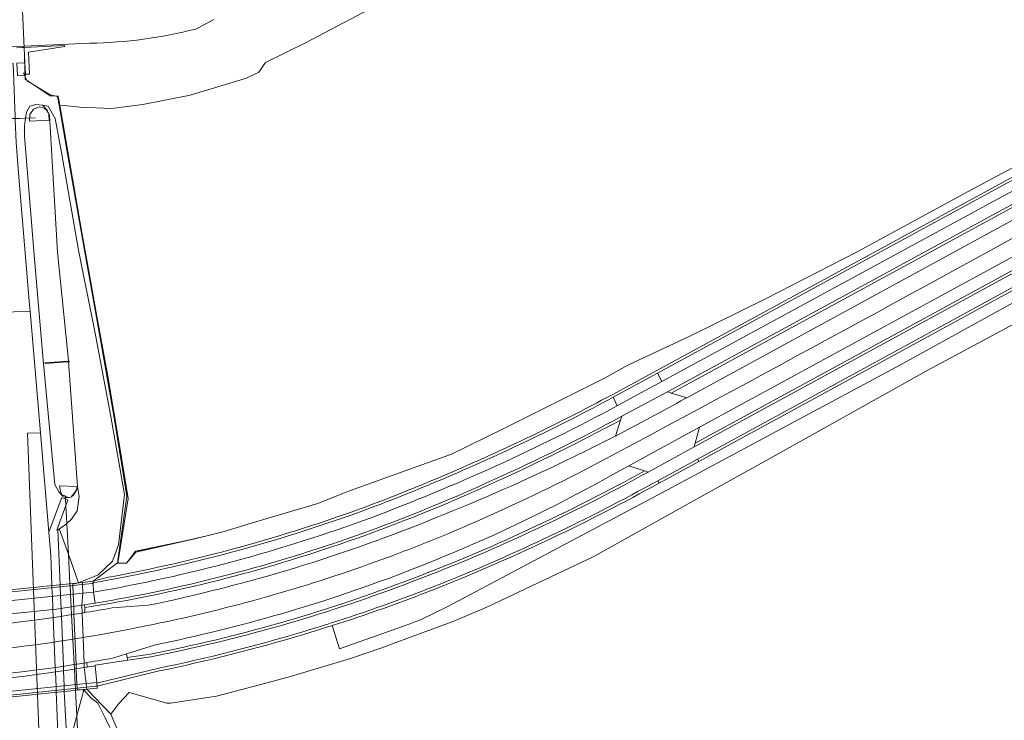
# Model space of a CAD drawing. Header units: metres. Extents: x 197700 to 204338, y 317132 to 325229.
# Tile 458 of 656: x 201356 to 201535, y 319114 to 319241. Entities that reach past the tile are written whole.
import ezdxf

# ---------------------------------------------------------------- set-up
doc = ezdxf.new("R2010")
doc.units = ezdxf.units.M
doc.linetypes.add('IE-TERREINAFSCHEIDING', pattern=[10, 8, -2])
for name, color, linetype, lineweight in [('B-WE-FV-GELEIDING_WILDRASTER-G', 80, 'Continuous', 18), ('B-WE-GK-BESCHOEIING-G', 130, 'GK-BESCHOEIING', 35), ('B-WE-GR-BOUWLAND-GV', 80, 'Continuous', 13), ('B-WE-GR-GRAS-GV', 60, 'Continuous', 13), ('B-WE-IE-TERREINAFSCHEIDING-G', 210, 'IE-TERREINAFSCHEIDING', 18), ('B-WE-IE-TERREINAFSCHEIDING_KUNSTMATIG_HEKWERK-G', 20, 'IE-TERREINAFSCHEIDING-KUNSTMATIG', 18), ('B-WE-IE-TERREINAFSCHEIDING_KUNSTMATIG_MUUR-GV', 90, 'Continuous', 18), ('B-WE-KW-KUNSTWERK_DEK-GV', 170, 'Continuous', 18), ('B-WE-KW-KUNSTWERK_DUIKER-G', 170, 'Continuous', 18), ('B-WE-KW-KUNSTWERK_LANDHOOFD-GV', 170, 'Continuous', 18), ('B-WE-OG-TERREIN_CULTUURSCHEIDING-GV', 7, 'Continuous', 18), ('B-WE-OG-WATER_GREPPEL-GV', 160, 'Continuous', 18), ('B-WE-OG-WEG-GV', 7, 'Continuous', 18), ('B-WE-VH-ONVERHARD-GV', 252, 'Continuous', 18), ('B-WE-VH-VERHARDING_ASFALT-GV', 252, 'Continuous', 18), ('B-WE-VH-VERHARDING_BETON-GV', 252, 'Continuous', 18), ('B-WE-VH-VERHARDING_BETONSTRAATSTEEN-GV', 252, 'Continuous', 18), ('B-WE-VH-VERHARDING_GRASBETONSTEEN-GV', 70, 'Continuous', 18), ('B-WE-VH-VERHARDING_HALFVERHARDING-GV', 252, 'Continuous', 18), ('B-WE-VH-VERHARDING_TEGEL-GV', 252, 'Continuous', 18)]:
    doc.layers.add(name, color=color, linetype=linetype, lineweight=lineweight)
doc.linetypes.add('GK-BESCHOEIING', pattern='A,30,-5,[1,NLCS.SHX,S=1,R=0,X=0,Y=0],-5', length=40)
doc.linetypes.add('IE-TERREINAFSCHEIDING-KUNSTMATIG', pattern='A,4,[82,NLCS.SHX,S=0.75,R=90,X=0,Y=0],4,-2', length=10)

msp = doc.modelspace()

# ---------------------------------------------------------------- linework, layer by layer
at = {"layer": 'B-WE-FV-GELEIDING_WILDRASTER-G'}
for points in [[(201356.803, 319230.656), (201356.633, 319231.058)], [(201362.807, 319226.784), (201361.462, 319227.075), (201357.325, 319229.64), (201356.83, 319230.592), (201356.803, 319230.656)], [(201362.807, 319226.784), (201363.091, 319225.177)], [(201363.091, 319225.177), (201364.583, 319216.73), (201367.767, 319198.512), (201370.344, 319184.342), (201373.073, 319168.843), (201375.418, 319154.245), (201373.731, 319142.159)], [(201373.731, 319142.159), (201369.283, 319138.814)], [(201375.133, 319108.545), (201374.338, 319110.479), (201372.494, 319114.685)]]:
    msp.add_lwpolyline(points, dxfattribs=at)
at = {"layer": 'B-WE-GK-BESCHOEIING-G'}
msp.add_lwpolyline([(201360.506, 319178.387), (201362.224, 319178.502), (201363.831, 319178.609), (201364.822, 319178.675), (201365.02, 319178.688)], dxfattribs=at)
at = {"layer": 'B-WE-GR-BOUWLAND-GV'}
msp.add_lwpolyline([(201573.028, 319205.135), (201520.832, 319177.092), (201491.614, 319160.823), (201478.276, 319153.396), (201460.198, 319143.33), (201440.852, 319134.174), (201434.752, 319131.607), (201426.719, 319128.643), (201421.51, 319126.703), (201415.984, 319124.812), (201410.575, 319123.173), (201405.11, 319121.549), (201399.46, 319120.015), (201391.689, 319117.988), (201383.325, 319116.697), (201382.665, 319116.684), (201378.159, 319117.948), (201375.846, 319118.623), (201373.948, 319116.639), (201372.494, 319114.685), (201374.338, 319110.479)], dxfattribs=at)
at = {"layer": 'B-WE-GR-GRAS-GV'}
for points in [[(201355.413, 319235.617), (201356.436, 319235.664), (201356.775, 319235.679), (201364.087, 319236.01), (201364.128, 319235.842), (201357.577, 319234.789), (201357.761, 319230.847), (201357.055, 319230.809), (201356.994, 319230.805), (201357, 319230.668), (201356.803, 319230.656), (201356.83, 319230.592), (201357.325, 319229.64), (201361.462, 319227.075), (201362.807, 319226.784), (201363.091, 319225.177), (201364.046, 319225.162), (201366.882, 319224.807), (201372.6, 319224.604), (201378.28, 319225.291), (201386.907, 319227.004), (201397.112, 319230.085), (201399.337, 319231.181), (201400.561, 319232.926), (201407.953, 319236.581), (201422.79, 319244.456)], [(201422.79, 319244.456), (201407.953, 319236.581), (201400.561, 319232.926), (201399.337, 319231.181), (201397.112, 319230.085), (201386.907, 319227.004), (201378.28, 319225.291), (201372.6, 319224.604), (201366.882, 319224.807), (201364.046, 319225.162), (201363.091, 319225.177), (201364.583, 319216.73), (201367.767, 319198.512), (201370.344, 319184.342), (201373.073, 319168.843), (201375.418, 319154.245), (201373.731, 319142.159), (201375.355, 319142.09), (201377.004, 319144.284), (201387.745, 319146.506), (201393.103, 319147.874), (201398.233, 319149.416), (201404.334, 319151.224), (201410.053, 319152.945), (201415.348, 319155.031), (201421.238, 319157.154), (201434.367, 319161.911), (201443.588, 319166.411), (201462.099, 319175.646), (201466.38, 319178.037), (201477.584, 319183.311), (201491.468, 319190.118), (201507.996, 319198.604), (201528.105, 319209.557), (201551.891, 319222.241)], [(201391.212, 319240.72), (201387.919, 319239.007)], [(201368.775, 319236.437), (201356.745, 319235.893), (201344.559, 319235.342)]]:
    msp.add_lwpolyline(points, dxfattribs=at)
msp.add_lwpolyline([(201387.919, 319239.007, -0.0576943), (201368.775, 319236.437)], format="xyb", dxfattribs=at)
at = {"layer": 'B-WE-IE-TERREINAFSCHEIDING-G'}
for points in [[(201383.156, 319145.517), (201390.701, 319147.251)], [(201377.013, 319144.126), (201378.614, 319144.598)]]:
    msp.add_lwpolyline(points, dxfattribs=at)
at = {"layer": 'B-WE-IE-TERREINAFSCHEIDING_KUNSTMATIG_HEKWERK-G'}
for points in [[(201507.996, 319198.604), (201528.105, 319209.557), (201551.891, 319222.241), (201573.657, 319234.24), (201612.646, 319255.309), (201617.758, 319257.971), (201619.029, 319259.199), (201619.358, 319260.737)], [(201422.79, 319244.456), (201407.953, 319236.581)], [(201407.953, 319236.581), (201400.561, 319232.926)], [(201356.745, 319235.893), (201356.967, 319229.914), (201361.495, 319226.896), (201362.933, 319226.824), (201363.22, 319225.175)], [(201400.561, 319232.926), (201399.337, 319231.181)], [(201399.337, 319231.181), (201397.112, 319230.085)], [(201397.112, 319230.085), (201386.907, 319227.004)], [(201386.907, 319227.004), (201378.28, 319225.291)], [(201364.046, 319225.162), (201363.22, 319225.175)], [(201363.22, 319225.175), (201367.238, 319202.098), (201368.803, 319193.386), (201369.812, 319187.608), (201371.931, 319176.059), (201373.849, 319164.89), (201375.663, 319153.859), (201373.764, 319142.114)], [(201378.28, 319225.291), (201372.6, 319224.604)], [(201366.882, 319224.807), (201364.046, 319225.162)], [(201372.6, 319224.604), (201366.882, 319224.807)], [(201491.468, 319190.118), (201507.996, 319198.604)], [(201491.468, 319190.118), (201477.584, 319183.311)], [(201477.584, 319183.311), (201466.38, 319178.037)], [(201462.099, 319175.646), (201466.38, 319178.037)], [(201443.588, 319166.411), (201462.099, 319175.646)], [(201434.367, 319161.911), (201443.588, 319166.411)], [(201373.764, 319142.114), (201375.355, 319142.09), (201377.013, 319144.126), (201387.745, 319146.506), (201393.103, 319147.874), (201398.233, 319149.416), (201404.334, 319151.224), (201410.053, 319152.945), (201415.348, 319155.031), (201421.238, 319157.154), (201434.367, 319161.911)], [(201383.156, 319145.517), (201378.614, 319144.598)], [(201372.494, 319114.685), (201373.948, 319116.639), (201375.846, 319118.623), (201378.159, 319117.948), (201382.665, 319116.684), (201383.325, 319116.697), (201391.689, 319117.988), (201399.46, 319120.015), (201405.11, 319121.549), (201410.575, 319123.173), (201415.984, 319124.812), (201421.51, 319126.703), (201426.719, 319128.643), (201434.752, 319131.607), (201440.852, 319134.174)]]:
    msp.add_lwpolyline(points, dxfattribs=at)
at = {"layer": 'B-WE-IE-TERREINAFSCHEIDING_KUNSTMATIG_MUUR-GV'}
for points in [[(201355.447, 319232.812), (201356.901, 319232.864), (201356.994, 319230.805), (201357.055, 319230.809), (201357.761, 319230.847), (201357.577, 319234.789), (201364.128, 319235.842), (201364.087, 319236.01), (201356.775, 319235.679), (201356.436, 319235.664), (201355.413, 319235.617)], [(201364.895, 319108.944), (201366.334, 319114.415), (201367.572, 319119.126), (201367.311, 319119.139), (201366.379, 319119.183), (201366.368, 319119.453), (201366.342, 319120.086), (201366.223, 319122.94), (201366.189, 319123.755), (201365.808, 319132.877), (201365.753, 319134.205), (201365.659, 319136.463), (201365.589, 319138.119), (201365.582, 319138.309), (201366.653, 319138.523), (201364.791, 319143.732), (201363.182, 319148.235), (201362.982, 319148.225), (201362.902, 319148.14), (201363.295, 319138.179), (201363.306, 319137.882), (201363.371, 319136.229), (201363.464, 319133.871), (201363.518, 319132.508), (201363.877, 319123.4), (201363.909, 319122.59), (201364.017, 319119.847), (201364.042, 319119.215), (201364.058, 319118.805), (201364.144, 319116.627), (201364.588, 319108.933)]]:
    msp.add_lwpolyline(points, dxfattribs=at)
for points in [[(201332.209, 319135.018), (201332.224, 319134.748), (201332.232, 319134.598), (201367.384, 319138.235), (201367.381, 319138.385), (201367.376, 319138.619), (201352.359, 319137.081)], [(201369.297, 319138.433), (201369.294, 319138.523), (201369.283, 319138.814), (201367.376, 319138.619), (201367.381, 319138.385), (201367.384, 319138.235), (201369.047, 319138.407), (201369.291, 319138.432)], [(201368.088, 319119.621), (201368.104, 319119.472), (201368.127, 319119.247), (201370.032, 319119.444), (201370.008, 319119.822), (201369.713, 319119.791)], [(201368.088, 319119.621), (201332.946, 319115.947), (201332.946, 319115.796), (201332.947, 319115.618), (201368.127, 319119.247), (201368.104, 319119.472)]]:
    msp.add_lwpolyline(points, close=True, dxfattribs=at)
at = {"layer": 'B-WE-KW-KUNSTWERK_DEK-GV'}
for points in [[(201355.447, 319232.812), (201356.901, 319232.864), (201356.536, 319240.996), (201356.301, 319246.248), (201356.202, 319248.453), (201356.163, 319249.319), (201355.991, 319253.153), (201355.868, 319255.894)], [(201332.947, 319115.618), (201368.127, 319119.247), (201368.104, 319119.472), (201368.088, 319119.621), (201368.02, 319120.285), (201367.681, 319123.153), (201367.64, 319123.991), (201367.46, 319128.586), (201367.459, 319128.605), (201367.284, 319133.062), (201367.228, 319134.475), (201367.417, 319136.643), (201367.384, 319138.235), (201367.381, 319138.385), (201367.376, 319138.619), (201352.359, 319137.081)]]:
    msp.add_lwpolyline(points, dxfattribs=at)
at = {"layer": 'B-WE-KW-KUNSTWERK_DUIKER-G'}
for points in [[(201358.787, 319222.911), (201357.016, 319222.843), (201355.946, 319222.803), (201355.136, 319222.772), (201354.688, 319222.754), (201351.337, 319222.627), (201348.01, 319222.5), (201347.498, 319222.48), (201345.057, 319222.387), (201342.609, 319222.293), (201342.2, 319222.278), (201338.856, 319222.15), (201335.483, 319222.021), (201335.068, 319222.005), (201334.226, 319221.973), (201331.723, 319221.878), (201329.716, 319221.801)], [(201367.25, 319096.999), (201367.198, 319097.989), (201367.193, 319098.082), (201367.001, 319101.736), (201366.831, 319104.955), (201366.334, 319114.415), (201366.092, 319119.014), (201366.07, 319119.422), (201366.037, 319120.055), (201365.888, 319122.889), (201365.845, 319123.704), (201365.366, 319132.806), (201365.296, 319134.138), (201365.176, 319136.414), (201365.089, 319138.067), (201365.074, 319138.361), (201364.791, 319143.732), (201364.499, 319149.292), (201364.328, 319152.54), (201364.265, 319153.737), (201364.248, 319154.048), (201364.232, 319154.36)]]:
    msp.add_lwpolyline(points, dxfattribs=at)
at = {"layer": 'B-WE-KW-KUNSTWERK_LANDHOOFD-GV'}
msp.add_lwpolyline([(201368.104, 319119.472), (201368.088, 319119.621), (201368.02, 319120.285), (201367.681, 319123.153), (201367.64, 319123.991), (201367.46, 319128.586), (201367.459, 319128.605), (201367.284, 319133.062), (201367.228, 319134.475), (201367.417, 319136.643), (201367.384, 319138.235), (201367.381, 319138.385), (201367.376, 319138.619), (201366.653, 319138.523), (201365.582, 319138.309), (201365.589, 319138.119), (201365.659, 319136.463), (201365.753, 319134.205), (201365.808, 319132.877), (201366.189, 319123.755), (201366.223, 319122.94), (201366.342, 319120.086), (201366.368, 319119.453), (201366.379, 319119.183), (201367.311, 319119.139), (201367.572, 319119.126), (201368.127, 319119.247)], close=True, dxfattribs=at)
at = {"layer": 'B-WE-OG-TERREIN_CULTUURSCHEIDING-GV'}
for points in [[(201625.066, 319259.613), (201619.358, 319260.737), (201619.029, 319259.199), (201617.758, 319257.971), (201612.646, 319255.309), (201573.657, 319234.24), (201551.891, 319222.241), (201528.105, 319209.557), (201507.996, 319198.604), (201491.468, 319190.118), (201477.584, 319183.311), (201466.38, 319178.037), (201462.099, 319175.646), (201443.588, 319166.411)], [(201566.164, 319223.506), (201473.549, 319173.176), (201474.223, 319172.973), (201566.403, 319223.067), (201576.213, 319229.095), (201588.82, 319236.276), (201595.867, 319240.112), (201615.371, 319250.314)], [(201463.512, 319172.668), (201471.594, 319177.057), (201574.4, 319232.912), (201588.056, 319240.686)], [(201588.056, 319240.686), (201574.4, 319232.912), (201471.594, 319177.057), (201463.512, 319172.668)], [(201463.684, 319172.199), (201471.766, 319176.588), (201574.572, 319232.443), (201588.228, 319240.217)], [(201582.344, 319214.984), (201560.36, 319202.632), (201515.837, 319178.077), (201472.659, 319154.942), (201433.676, 319134.269), (201428.695, 319131.831), (201425.432, 319130.598), (201414.007, 319126.56), (201412.665, 319130.772), (201407.476, 319129.176)], [(201414.007, 319126.56), (201425.432, 319130.598), (201428.695, 319131.831), (201433.676, 319134.269), (201472.659, 319154.942), (201515.837, 319178.077), (201560.36, 319202.632), (201582.344, 319214.984), (201571.325, 319209.463), (201559.253, 319203.843)], [(201381.294, 319122.555), (201370.008, 319119.822), (201370.032, 319119.444), (201368.127, 319119.247), (201372.494, 319114.685), (201373.948, 319116.639), (201375.846, 319118.623), (201378.159, 319117.948), (201382.665, 319116.684), (201383.325, 319116.697), (201391.689, 319117.988), (201399.46, 319120.015), (201405.11, 319121.549), (201410.575, 319123.173), (201415.984, 319124.812), (201421.51, 319126.703), (201426.719, 319128.643), (201434.752, 319131.607), (201440.852, 319134.174), (201460.198, 319143.33), (201478.276, 319153.396), (201491.614, 319160.823), (201520.832, 319177.092), (201573.028, 319205.135)], [(201548.566, 319201.965), (201478.573, 319163.866), (201478.385, 319163.194), (201548.805, 319201.526)], [(201550.398, 319199.298), (201479.222, 319160.544), (201472.022, 319156.624), (201470.846, 319155.983)], [(201550.159, 319199.737), (201478.977, 319160.976), (201479.222, 319160.544), (201550.398, 319199.298)], [(201465.051, 319168.064), (201465.28, 319168.754)], [(201443.588, 319166.411), (201434.367, 319161.911), (201421.238, 319157.154), (201415.348, 319155.031), (201410.053, 319152.945), (201404.334, 319151.224), (201398.233, 319149.416), (201393.103, 319147.874), (201387.745, 319146.506), (201377.004, 319144.284), (201375.355, 319142.09), (201373.731, 319142.159), (201369.283, 319138.814), (201372.08, 319139.549)], [(201470.048, 319158.644), (201469.396, 319158.85)], [(201470.846, 319155.983), (201472.022, 319156.624), (201471.777, 319157.055), (201470.664, 319156.449)], [(201372.08, 319139.549), (201369.283, 319138.814), (201369.294, 319138.523), (201370.264, 319138.709)], [(201369.651, 319134.854), (201368.043, 319134.603), (201367.741, 319134.555), (201367.759, 319134.04)], [(201407.476, 319129.176), (201412.665, 319130.772)], [(201412.665, 319130.772), (201414.007, 319126.56)], [(201379.683, 319125.621), (201375.461, 319124.98), (201375.557, 319124.49), (201379.779, 319125.13)], [(201381.193, 319123.045), (201369.977, 319120.328)], [(201369.977, 319120.328), (201370.008, 319119.822), (201381.294, 319122.555)]]:
    msp.add_lwpolyline(points, dxfattribs=at)
for points in [[(201432.266, 319157.714, 0.0232168), (201463.512, 319172.668)], [(201463.512, 319172.668, -0.0232168), (201432.266, 319157.714)], [(201432.438, 319157.245, 0.023244), (201463.684, 319172.199)], [(201465.28, 319168.754, -0.0177647), (201442.214, 319157.356)], [(201442.424, 319156.902, 0.017424), (201465.051, 319168.064)], [(201442.214, 319157.356, -0.0247993), (201415.402, 319146.541)], [(201418.997, 319152.404, 0.0095368), (201432.266, 319157.714)], [(201432.266, 319157.714, -0.0095368), (201418.997, 319152.404)], [(201469.396, 319158.85, -0.017353), (201448.562, 319148.306)], [(201448.739, 319147.838, 0.017726), (201470.048, 319158.644)], [(201415.567, 319146.069, 0.0247965), (201442.424, 319156.902)], [(201419.169, 319151.935, 0.0095888), (201432.438, 319157.245)], [(201470.664, 319156.449, -0.0310937), (201431.019, 319137.808)], [(201470.846, 319155.983, -0.0310743), (201431.201, 319137.342)], [(201431.201, 319137.342, 0.0310743), (201470.846, 319155.983)], [(201395.748, 319144.976, 0.0212129), (201418.997, 319152.404)], [(201418.997, 319152.404, -0.0212129), (201395.748, 319144.976)], [(201395.88, 319144.494, 0.0212403), (201419.169, 319151.935)], [(201415.402, 319146.541, -0.0428008), (201369.651, 319134.854)], [(201448.562, 319148.306, -0.0198666), (201425.575, 319138.672)], [(201425.752, 319138.204, 0.0198356), (201448.739, 319147.838)], [(201367.759, 319134.04, 0.0446027), (201415.567, 319146.069)], [(201372.08, 319139.549, 0.0209624), (201395.748, 319144.976)], [(201395.748, 319144.976, -0.0209624), (201372.08, 319139.549)], [(201372.171, 319139.057, 0.0209536), (201395.88, 319144.494)], [(201370.264, 319138.709, 0.0019373), (201372.171, 319139.057)], [(201425.575, 319138.672, -0.0418863), (201379.683, 319125.621)], [(201379.779, 319125.13, 0.0418786), (201425.752, 319138.204)], [(201431.019, 319137.808, -0.0158974), (201412.511, 319131.255)], [(201431.201, 319137.342, -0.0156937), (201412.665, 319130.772)], [(201412.665, 319130.772, 0.0156937), (201431.201, 319137.342)], [(201412.511, 319131.255, -0.0043679), (201407.332, 319129.655)], [(201407.332, 319129.655, -0.0217242), (201381.193, 319123.045)], [(201381.294, 319122.555, 0.0217153), (201407.476, 319129.176)], [(201407.476, 319129.176, -0.0217153), (201381.294, 319122.555)]]:
    msp.add_lwpolyline(points, format="xyb", dxfattribs=at)
at = {"layer": 'B-WE-OG-WATER_GREPPEL-GV'}
msp.add_lwpolyline([(201357.726, 319222.269), (201357.774, 319223.481), (201358.465, 319224.479), (201359.509, 319224.901), (201360.425, 319224.662), (201360.871, 319224.214), (201361.066, 319223.953), (201360.929, 319224.271), (201360.095, 319225.202), (201358.857, 319225.342), (201357.813, 319224.987), (201357.208, 319223.929), (201357.016, 319222.843), (201356.946, 319222.445), (201356.828, 319221.46), (201356.829, 319219.604), (201358.598, 319197.994), (201360.203, 319178.928), (201362.341, 319156.4), (201363.075, 319155.047), (201363.771, 319154.247), (201364.236, 319154.05), (201364.248, 319154.048), (201364.865, 319153.941), (201365.051, 319154.04), (201364.845, 319153.979), (201363.667, 319154.488), (201363.387, 319155.087), (201363.155, 319156.141), (201366.391, 319156.029), (201366.246, 319155.387), (201365.922, 319154.845), (201365.358, 319154.202), (201365.652, 319154.358), (201366.263, 319155.33), (201366.436, 319156.043), (201364.822, 319178.675), (201364.762, 319179.51), (201362.815, 319198.507), (201361.344, 319223.312), (201361.27, 319223.483), (201361.299, 319222.484)], close=True, dxfattribs=at)
at = {"layer": 'B-WE-OG-WEG-GV'}
for points in [[(201615.371, 319250.314), (201595.867, 319240.112), (201588.82, 319236.276), (201576.213, 319229.095), (201566.403, 319223.067), (201474.223, 319172.973), (201477.059, 319172.119), (201546.15, 319209.78), (201600.792, 319239.382)], [(201579.283, 319221.045), (201562.554, 319212.012), (201479.388, 319166.77), (201478.573, 319163.866), (201548.566, 319201.965)], [(201464.092, 319165.174), (201465.051, 319168.064)], [(201466.506, 319159.762), (201464.186, 319158.5)], [(201469.396, 319158.85), (201466.506, 319159.762)], [(201367.759, 319134.04), (201367.791, 319133.145), (201368.092, 319133.194)], [(201372.718, 319133.991), (201379.27, 319134.464)], [(201380.632, 319127.315), (201375.334, 319125.634), (201375.461, 319124.98), (201379.683, 319125.621)]]:
    msp.add_lwpolyline(points, dxfattribs=at)
for points in [[(201465.051, 319168.064, -0.017424), (201442.424, 319156.902)], [(201455.461, 319160.89, 0.0061747), (201464.092, 319165.174)], [(201431.718, 319150.427, 0.017825), (201455.461, 319160.89)], [(201464.186, 319158.5, -0.0579436), (201403.46, 319132.945)], [(201448.562, 319148.306, 0.017353), (201469.396, 319158.85)], [(201442.424, 319156.902, -0.0247965), (201415.567, 319146.069)], [(201379.27, 319134.464, 0.0464104), (201431.718, 319150.427)], [(201425.575, 319138.672, 0.0198666), (201448.562, 319148.306)], [(201415.567, 319146.069, -0.0446027), (201367.759, 319134.04)], [(201379.683, 319125.621, 0.0418863), (201425.575, 319138.672)], [(201368.092, 319133.194, 0.0037136), (201372.718, 319133.991)], [(201403.46, 319132.945, -0.0204867), (201380.632, 319127.315)]]:
    msp.add_lwpolyline(points, format="xyb", dxfattribs=at)
at = {"layer": 'B-WE-VH-ONVERHARD-GV'}
for points in [[(201355.704, 319213.668), (201357.698, 319189.624), (201357.85, 319187.824), (201359.712, 319165.774), (201361.241, 319147.736), (201361.838, 319149.339), (201363.576, 319154.005), (201364.265, 319153.737), (201364.71, 319153.564), (201364.328, 319152.54), (201362.671, 319148.1), (201362.902, 319148.14), (201362.982, 319148.225), (201364.134, 319148.974), (201364.499, 319149.292), (201365.384, 319150.065), (201366.39, 319151.584), (201366.77, 319154.196), (201366.436, 319156.043), (201366.263, 319155.33), (201365.652, 319154.358), (201365.358, 319154.202), (201365.273, 319154.105), (201365.051, 319154.04), (201364.865, 319153.941), (201364.248, 319154.048), (201364.236, 319154.05), (201363.771, 319154.247), (201363.075, 319155.047), (201362.341, 319156.4), (201360.203, 319178.928), (201358.598, 319197.994), (201356.829, 319219.604), (201356.828, 319221.46), (201356.946, 319222.445), (201357.016, 319222.843), (201357.208, 319223.929), (201357.813, 319224.987), (201358.857, 319225.342), (201360.095, 319225.202), (201361.105, 319224.988), (201362.375, 319222.797), (201363.541, 319216.622), (201366.608, 319198.873), (201369.571, 319184.157), (201372.509, 319168.707), (201374.973, 319154.581), (201373.889, 319145.41), (201372.803, 319142.456), (201370.196, 319139.987), (201366.653, 319138.523), (201367.376, 319138.619), (201369.283, 319138.814), (201373.731, 319142.159), (201375.418, 319154.245), (201373.073, 319168.843), (201370.344, 319184.342), (201367.767, 319198.512), (201364.583, 319216.73), (201363.091, 319225.177), (201362.807, 319226.784), (201361.462, 319227.075), (201357.325, 319229.64), (201356.83, 319230.592), (201356.803, 319230.656), (201355.629, 319230.586)], [(201372.33, 319112.312), (201371.471, 319114.041), (201370.125, 319116.703), (201368.795, 319117.753), (201367.572, 319119.126), (201366.334, 319114.415), (201364.895, 319108.944)], [(201374.338, 319110.479), (201372.494, 319114.685), (201368.127, 319119.247), (201367.572, 319119.126), (201368.795, 319117.753), (201370.125, 319116.703), (201371.471, 319114.041), (201372.33, 319112.312)]]:
    msp.add_lwpolyline(points, dxfattribs=at)
msp.add_lwpolyline([(201366.653, 319138.523), (201370.196, 319139.987), (201372.803, 319142.456), (201373.889, 319145.41), (201374.973, 319154.581), (201372.509, 319168.707), (201369.571, 319184.157), (201366.608, 319198.873), (201363.541, 319216.622), (201362.375, 319222.797), (201361.105, 319224.988), (201360.095, 319225.202), (201360.929, 319224.271), (201361.066, 319223.953), (201361.264, 319223.69), (201361.27, 319223.483), (201361.344, 319223.312), (201362.815, 319198.507), (201364.762, 319179.51), (201364.822, 319178.675), (201366.436, 319156.043), (201366.77, 319154.196), (201366.39, 319151.584), (201365.384, 319150.065), (201364.499, 319149.292), (201364.134, 319148.974), (201362.982, 319148.225), (201363.182, 319148.235), (201364.791, 319143.732)], close=True, dxfattribs=at)
at = {"layer": 'B-WE-VH-VERHARDING_ASFALT-GV'}
for points in [[(201387.919, 319239.007), (201391.212, 319240.72)], [(201464.186, 319158.5), (201466.506, 319159.762), (201479.388, 319166.77), (201562.554, 319212.012), (201579.283, 319221.045), (201609.647, 319237.407), (201610.979, 319238.118)], [(201600.792, 319239.382), (201546.15, 319209.78), (201477.059, 319172.119), (201476.781, 319171.967)], [(201311.373, 319233.836), (201311.42, 319233.842), (201331.724, 319234.761), (201344.559, 319235.342), (201356.745, 319235.893), (201368.775, 319236.437)], [(201379.27, 319134.464), (201372.718, 319133.991)], [(201368.092, 319133.194), (201367.791, 319133.145), (201367.284, 319133.062), (201367.459, 319128.605)], [(201367.459, 319128.605), (201367.284, 319133.062)], [(201367.64, 319123.991), (201367.46, 319128.586), (201367.459, 319128.605)], [(201367.459, 319128.605), (201367.46, 319128.586), (201367.64, 319123.991), (201368.151, 319124.073), (201368.471, 319124.126)], [(201373.063, 319124.913), (201375.334, 319125.634), (201380.632, 319127.315)], [(201368.151, 319124.073), (201368.181, 319123.233), (201368.467, 319123.28), (201369.066, 319123.377), (201369.664, 319123.476), (201369.652, 319123.594), (201375.557, 319124.49), (201375.461, 319124.98), (201375.334, 319125.634), (201373.063, 319124.913)], [(201368.471, 319124.126), (201368.151, 319124.073)], [(201333.111, 319119.623), (201333.077, 319119.62), (201332.943, 319116.651), (201368.02, 319120.285), (201367.681, 319123.153)]]:
    msp.add_lwpolyline(points, dxfattribs=at)
for points in [[(201368.775, 319236.437, 0.0576943), (201387.919, 319239.007)], [(201458.425, 319158.952, 0.0037162), (201552.995, 319210.315)], [(201552.995, 319210.315, -0.0037162), (201458.425, 319158.952)], [(201476.781, 319171.967, -0.0092325), (201464.092, 319165.174)], [(201464.092, 319165.174, -0.0061747), (201455.461, 319160.89)], [(201455.461, 319160.89, -0.017825), (201431.718, 319150.427)], [(201403.46, 319132.945, 0.0579436), (201464.186, 319158.5)], [(201437.434, 319149.034, 0.014778), (201458.425, 319158.952)], [(201458.425, 319158.952, -0.014778), (201437.434, 319149.034)], [(201431.718, 319150.427, -0.0464104), (201379.27, 319134.464)], [(201422.931, 319143.225, 0.0130151), (201437.434, 319149.034)], [(201437.434, 319149.034, -0.0130151), (201422.931, 319143.225)], [(201383.115, 319131.598, 0.0354435), (201422.931, 319143.225)], [(201422.931, 319143.225, -0.0354435), (201383.115, 319131.598)], [(201367.284, 319133.062, -0.0278445), (201332.685, 319129.425)], [(201372.718, 319133.991, -0.0037136), (201368.092, 319133.194)], [(201380.632, 319127.315, 0.0204867), (201403.46, 319132.945)], [(201367.459, 319128.605, 0.009312), (201383.115, 319131.598)], [(201383.115, 319131.598, -0.009312), (201367.459, 319128.605)], [(201332.862, 319124.995, 0.0295805), (201367.459, 319128.605)], [(201367.459, 319128.605, -0.0295805), (201332.862, 319124.995)], [(201333.047, 319120.387, 0.0279651), (201367.64, 319123.991)], [(201373.063, 319124.913, -0.003814), (201368.471, 319124.126)], [(201368.471, 319124.126, 0.003814), (201373.063, 319124.913)], [(201367.681, 319123.153, -0.0280618), (201333.111, 319119.623)]]:
    msp.add_lwpolyline(points, format="xyb", dxfattribs=at)
for points in [[(201354.756, 319232.787), (201346.942, 319232.507), (201347.041, 319230.285), (201347.206, 319229.345), (201347.498, 319222.48), (201347.893, 319213.207), (201348.809, 319189.242), (201348.88, 319187.48), (201357.85, 319187.824), (201357.698, 319189.624), (201355.704, 319213.668), (201355.293, 319218.396), (201355.145, 319222.546), (201355.136, 319222.772), (201355.125, 319223.07)], [(201351.657, 319116.918), (201352.415, 319096.134), (201352.483, 319094.255), (201352.74, 319087.555), (201360.34, 319087.846), (201360.327, 319088.197), (201357.36, 319165.684), (201359.712, 319165.774), (201357.85, 319187.824), (201348.88, 319187.48), (201349.773, 319165.355), (201350.668, 319142.391), (201350.863, 319137.552), (201350.889, 319136.908), (201350.901, 319136.595), (201350.935, 319135.753), (201350.965, 319134.958), (201351.057, 319132.562), (201351.121, 319130.902), (201351.469, 319121.832), (201351.501, 319120.984), (201351.594, 319118.569), (201351.618, 319117.943), (201351.634, 319117.53)], [(201362.98, 319108.021), (201362.644, 319117.411), (201362.593, 319118.654), (201362.576, 319119.065), (201362.551, 319119.696), (201362.442, 319122.368), (201362.408, 319123.183), (201362.036, 319132.294), (201361.98, 319133.682), (201361.882, 319136.076), (201361.858, 319136.662), (201361.817, 319137.728), (201361.806, 319138.027), (201361.596, 319143.543), (201361.241, 319147.736), (201359.712, 319165.774), (201357.36, 319165.684), (201360.327, 319088.197), (201363.703, 319088.291), (201363.464, 319094.507), (201363.392, 319096.527)], [(201367.417, 319136.643), (201332.315, 319133.05), (201332.663, 319130.832), (201335.344, 319130.973), (201362.628, 319133.756), (201367.228, 319134.475)], [(201369.355, 319136.841), (201367.417, 319136.643), (201367.228, 319134.475), (201367.741, 319134.555), (201368.043, 319134.603), (201369.651, 319134.854)], [(201367.284, 319133.062), (201367.791, 319133.145), (201367.759, 319134.04), (201367.741, 319134.555), (201367.228, 319134.475)], [(201368.181, 319123.233), (201368.151, 319124.073), (201367.64, 319123.991), (201367.681, 319123.153)], [(201368.467, 319123.28), (201368.181, 319123.233), (201367.681, 319123.153), (201368.02, 319120.285), (201369.961, 319120.486), (201369.664, 319123.476), (201369.066, 319123.377)]]:
    msp.add_lwpolyline(points, close=True, dxfattribs=at)
at = {"layer": 'B-WE-VH-VERHARDING_BETON-GV'}
for points in [[(201355.447, 319232.812), (201356.901, 319232.864), (201356.536, 319240.996), (201356.301, 319246.248), (201356.202, 319248.453), (201356.163, 319249.319), (201355.991, 319253.153), (201355.868, 319255.894)], [(201367.228, 319134.475), (201362.628, 319133.756), (201335.344, 319130.973), (201332.663, 319130.832), (201332.685, 319129.425)], [(201367.284, 319133.062), (201367.228, 319134.475)], [(201367.681, 319123.153), (201367.64, 319123.991)]]:
    msp.add_lwpolyline(points, dxfattribs=at)
for points in [[(201356.901, 319232.864), (201355.447, 319232.812), (201355.537, 319230.58), (201355.629, 319230.586), (201356.803, 319230.656), (201357, 319230.668), (201356.994, 319230.805)], [(201367.384, 319138.235), (201332.232, 319134.598), (201332.315, 319133.05), (201367.417, 319136.643)], [(201369.047, 319138.407), (201367.384, 319138.235), (201367.417, 319136.643), (201369.355, 319136.841), (201369.297, 319138.433), (201369.291, 319138.432)], [(201332.946, 319115.947), (201368.088, 319119.621), (201368.02, 319120.285), (201332.943, 319116.651)], [(201370.008, 319119.822), (201369.977, 319120.328), (201369.961, 319120.486), (201368.02, 319120.285), (201368.088, 319119.621), (201369.713, 319119.791)]]:
    msp.add_lwpolyline(points, close=True, dxfattribs=at)
for points in [[(201332.685, 319129.425, 0.0278445), (201367.284, 319133.062)], [(201367.64, 319123.991, -0.0279651), (201333.047, 319120.387)], [(201333.111, 319119.623, 0.0280618), (201367.681, 319123.153)]]:
    msp.add_lwpolyline(points, format="xyb", dxfattribs=at)
at = {"layer": 'B-WE-VH-VERHARDING_BETONSTRAATSTEEN-GV'}
for points in [[(201361.066, 319223.953), (201360.871, 319224.214), (201360.425, 319224.662), (201359.509, 319224.901), (201358.465, 319224.479), (201357.774, 319223.481), (201357.726, 319222.269), (201361.299, 319222.484), (201361.27, 319223.483), (201361.264, 319223.69)], [(201472.512, 319175.044), (201471.766, 319176.588), (201463.684, 319172.199), (201464.443, 319170.664), (201466.041, 319171.53)], [(201479.388, 319166.77), (201466.506, 319159.762), (201469.396, 319158.85), (201470.048, 319158.644), (201478.385, 319163.194), (201478.573, 319163.866)], [(201365.358, 319154.202), (201365.922, 319154.845), (201366.246, 319155.387), (201366.391, 319156.029), (201363.155, 319156.141), (201363.387, 319155.087), (201363.667, 319154.488), (201364.845, 319153.979), (201365.051, 319154.04), (201365.273, 319154.105)]]:
    msp.add_lwpolyline(points, close=True, dxfattribs=at)
for points in [[(201564.339, 319224.903), (201472.512, 319175.044), (201466.041, 319171.53), (201464.443, 319170.664)], [(201465.28, 319168.754), (201473.549, 319173.176), (201566.164, 319223.506)], [(201548.805, 319201.526), (201478.385, 319163.194), (201470.048, 319158.644)], [(201470.664, 319156.449), (201471.777, 319157.055), (201478.977, 319160.976), (201550.159, 319199.737)], [(201476.781, 319171.967), (201477.059, 319172.119), (201474.223, 319172.973), (201473.549, 319173.176), (201465.28, 319168.754), (201465.051, 319168.064), (201464.092, 319165.174)], [(201369.355, 319136.841), (201369.651, 319134.854)], [(201379.779, 319125.13), (201375.557, 319124.49), (201369.652, 319123.594), (201369.664, 319123.476), (201369.961, 319120.486), (201369.977, 319120.328), (201381.193, 319123.045)]]:
    msp.add_lwpolyline(points, dxfattribs=at)
for points in [[(201464.092, 319165.174, 0.0092325), (201476.781, 319171.967)], [(201464.443, 319170.664, -0.0337181), (201419.733, 319150.348)], [(201442.214, 319157.356, 0.0177647), (201465.28, 319168.754)], [(201415.402, 319146.541, 0.0247993), (201442.214, 319157.356)], [(201470.048, 319158.644, -0.017726), (201448.739, 319147.838)], [(201431.019, 319137.808, 0.0310937), (201470.664, 319156.449)], [(201419.733, 319150.348, -0.0215957), (201394.965, 319142.459)], [(201369.651, 319134.854, 0.0428008), (201415.402, 319146.541)], [(201448.739, 319147.838, -0.0198356), (201425.752, 319138.204)], [(201394.965, 319142.459, -0.022472), (201369.355, 319136.841)], [(201425.752, 319138.204, -0.0418786), (201379.779, 319125.13)], [(201412.511, 319131.255, 0.0158974), (201431.019, 319137.808)], [(201407.332, 319129.655, 0.0043679), (201412.511, 319131.255)], [(201381.193, 319123.045, 0.0217242), (201407.332, 319129.655)]]:
    msp.add_lwpolyline(points, format="xyb", dxfattribs=at)
at = {"layer": 'B-WE-VH-VERHARDING_GRASBETONSTEEN-GV'}
msp.add_lwpolyline([(201364.588, 319108.933), (201364.144, 319116.627), (201364.058, 319118.805), (201364.042, 319119.215), (201364.017, 319119.847), (201363.909, 319122.59), (201363.877, 319123.4), (201363.518, 319132.508), (201363.464, 319133.871), (201363.371, 319136.229), (201363.306, 319137.882), (201363.295, 319138.179), (201362.902, 319148.14), (201362.671, 319148.1), (201364.328, 319152.54), (201364.71, 319153.564), (201364.265, 319153.737), (201363.576, 319154.005), (201361.838, 319149.339), (201361.241, 319147.736), (201361.596, 319143.543), (201361.806, 319138.027), (201361.817, 319137.728), (201361.858, 319136.662), (201361.882, 319136.076), (201361.98, 319133.682), (201362.036, 319132.294), (201362.408, 319123.183), (201362.442, 319122.368), (201362.551, 319119.696), (201362.576, 319119.065), (201362.593, 319118.654), (201362.644, 319117.411), (201362.98, 319108.021)], dxfattribs=at)
at = {"layer": 'B-WE-VH-VERHARDING_HALFVERHARDING-GV'}
msp.add_lwpolyline([(201478.977, 319160.976), (201471.777, 319157.055), (201472.022, 319156.624), (201479.222, 319160.544)], close=True, dxfattribs=at)
at = {"layer": 'B-WE-VH-VERHARDING_TEGEL-GV'}
for points in [[(201574.949, 319231.374), (201575.119, 319231.476), (201574.572, 319232.443), (201471.766, 319176.588)], [(201471.766, 319176.588), (201472.512, 319175.044), (201564.339, 319224.903)], [(201464.443, 319170.664), (201463.684, 319172.199)], [(201370.264, 319138.709), (201369.294, 319138.523)], [(201369.294, 319138.523), (201369.297, 319138.433), (201369.355, 319136.841)]]:
    msp.add_lwpolyline(points, dxfattribs=at)
for points in [[(201463.684, 319172.199, -0.023244), (201432.438, 319157.245)], [(201419.733, 319150.348, 0.0337181), (201464.443, 319170.664)], [(201432.438, 319157.245, -0.0095888), (201419.169, 319151.935)], [(201419.169, 319151.935, -0.0212403), (201395.88, 319144.494)], [(201394.965, 319142.459, 0.0215957), (201419.733, 319150.348)], [(201395.88, 319144.494, -0.0209536), (201372.171, 319139.057)], [(201369.355, 319136.841, 0.022472), (201394.965, 319142.459)], [(201372.171, 319139.057, -0.0019373), (201370.264, 319138.709)]]:
    msp.add_lwpolyline(points, format="xyb", dxfattribs=at)

doc.saveas('drawing.dxf')
